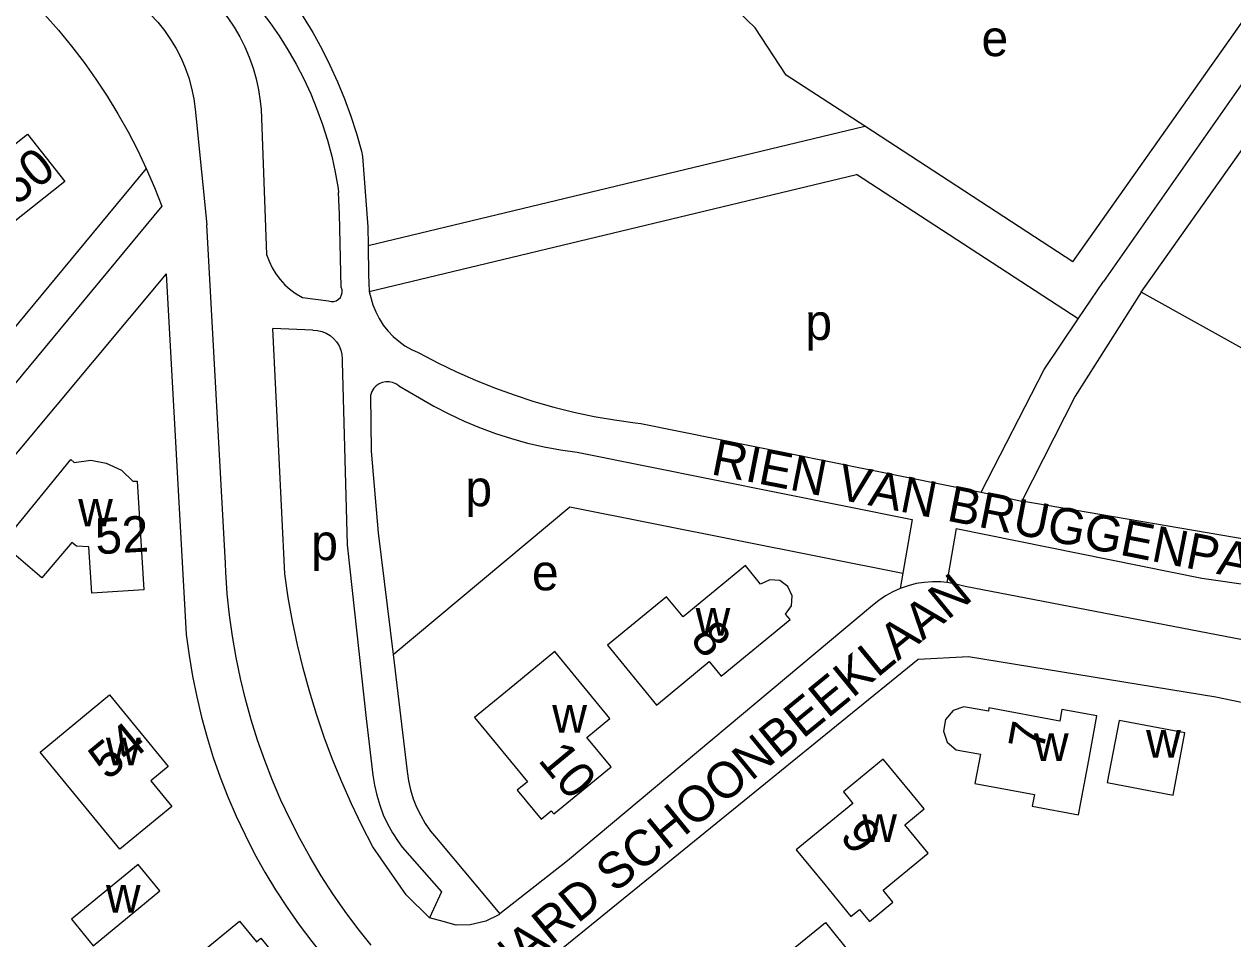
# Model space of a CAD drawing. Extents: x 156721 to 158827, y 386657 to 388950.
# Drawn here: x 157898.5 to 158033, y 387353.1 to 387454.8 of the extents above; entities that cross this region are included whole.
import ezdxf

# ---------------------------------------------------------------- set-up
doc = ezdxf.new("R2010")
doc.units = 0
for name, color, linetype in [('BLT_Basislijn', 7, 'Continuous'), ('BLT_Bebouwing', 7, 'Continuous'), ('BLT_Centroide', 7, 'Continuous'), ('BLT_Huisnummer', 7, 'Continuous'), ('BLT_Straatnaam_verkleind', 7, 'Continuous')]:
    doc.layers.add(name, color=color, linetype=linetype)

msp = doc.modelspace()

# ---------------------------------------------------------------- linework, layer by layer
at = {"layer": 'BLT_Basislijn'}
for p, q in [((158045, 387463.84), (158018.61, 387426.15)), ((158022.81, 387424.96), (158050, 387463.38)), ((157924.87, 387445.26), (157925.49, 387429.14)), ((157917.64, 387444.25), (157918.84, 387432.44)), ((157936.78, 387430.15), (157992.06, 387443.43)), ((158015.22, 387428.35), (157992.06, 387443.43)), ((157936.9, 387425.03), (157991.13, 387438.06)), ((158015.82, 387422), (157991.13, 387438.06)), ((157920.9, 387394.78), (157918.84, 387432.44)), ((157936.78, 387430.15), (157936.82, 387426.84)), ((157914.3, 387427.01), (157916.55, 387386.88)), ((158050, 387409.87), (158022.81, 387424.96)), ((157929.5, 387424.37), (157932.37, 387423.99)), ((157930.65, 387420.74), (157926.2, 387420.93)), ((157927.52, 387393.64), (157926.2, 387420.93)), ((157940.2, 387414.53), (157942.49, 387413.23)), ((157967.12, 387410.36), (158005, 387402.71)), ((157960.44, 387407.11), (157997.33, 387399.68)), ((158005, 387402.71), (158009.54, 387401.71)), ((158041.59, 387396.27), (158009.54, 387401.71)), ((157997.33, 387399.68), (157996.28, 387393.71)), ((157937.9, 387398.2), (157939.56, 387384.69)), ((158002.23, 387398.69), (158001.18, 387392.67)), ((157996.28, 387393.71), (157995.99, 387392.01)), ((158050, 387383.25), (158003.22, 387392.22)), ((157939.56, 387384.69), (157941.15, 387371.65)), ((157944.78, 387363.81), (157951.44, 387355.82)), ((157945.15, 387354.99), (157943.61, 387355.39))]:
    msp.add_line(p, q, dxfattribs=at)
for points in [[(157992.06, 387443.43), (157983.32, 387449.11), (157979.87, 387454.37), (157976.14, 387457.96), (157972.11, 387460.13), (157967.78, 387461.33), (157958.43, 387467.56), (157912.75, 387485.99), (157910.48, 387486.54), (157908.77, 387484.42)], [(158015.22, 387428.35), (158050, 387477.59)], [(157921.86, 387465.08), (157923.3, 387463.62), (157924.68, 387462.12), (157926, 387460.55), (157927.25, 387458.94), (157928.45, 387457.28), (157929.57, 387455.58), (157930.63, 387453.83), (157931.62, 387452.04), (157932.54, 387450.22), (157933.39, 387448.36), (157934.17, 387446.47), (157934.87, 387444.55), (157935.49, 387442.6), (157936.04, 387440.63), (157936.18, 387440.04)], [(157894.22, 387462.09), (157895.95, 387460.61), (157897.64, 387459.06), (157899.26, 387457.46), (157900.83, 387455.8), (157902.34, 387454.09), (157903.79, 387452.33), (157905.18, 387450.51), (157906.5, 387448.65), (157907.76, 387446.75), (157908.95, 387444.8), (157910.07, 387442.81), (157911.12, 387440.78), (157912.1, 387438.71)], [(157921.02, 387460.48), (157922.32, 387459.18), (157923.55, 387457.82), (157924.73, 387456.41), (157925.84, 387454.96), (157926.89, 387453.45), (157927.87, 387451.91), (157928.78, 387450.32), (157929.63, 387448.69), (157930.4, 387447.02), (157931.1, 387445.33), (157931.72, 387443.6), (157932.27, 387441.85), (157932.74, 387440.08), (157933.13, 387438.29), (157933.44, 387436.49), (157933.51, 387436.03)], [(157919.56, 387457.42), (157920.39, 387456.48), (157921.16, 387455.48), (157921.87, 387454.44), (157922.5, 387453.36), (157923.07, 387452.23), (157923.56, 387451.08), (157923.98, 387449.89), (157924.33, 387448.68), (157924.59, 387447.45), (157924.78, 387446.21), (157924.87, 387445.26)], [(157911.72, 387456.67), (157912.58, 387455.85), (157913.38, 387454.97), (157914.13, 387454.05), (157914.81, 387453.07), (157915.42, 387452.05), (157915.97, 387451), (157916.44, 387449.9), (157916.83, 387448.78), (157917.15, 387447.64), (157917.4, 387446.48), (157917.56, 387445.3), (157917.64, 387444.25)], [(157936.18, 387440.04), (157936.76, 387432.21), (157936.78, 387430.15)], [(157912.1, 387438.71), (157878.48, 387398.18), (157868.43, 387385.75)], [(157912.1, 387438.71), (157913.01, 387436.62), (157913.83, 387434.53)], [(157933.8, 387425.51), (157933.61, 387433.63), (157933.51, 387436.03)], [(157913.83, 387434.53), (157881.58, 387395.65), (157870.99, 387382.56)], [(157925.49, 387429.14), (157925.76, 387428.4), (157926.1, 387427.68), (157926.51, 387427), (157926.99, 387426.36), (157927.53, 387425.78), (157928.13, 387425.25), (157928.77, 387424.79), (157929.5, 387424.37)], [(157914.3, 387427.01), (157885.47, 387392.51), (157860.01, 387361.1)], [(157936.82, 387426.84), (157936.87, 387426), (157936.9, 387425.03)], [(158015.82, 387422), (158018.61, 387426.15)], [(157932.37, 387423.99), (157932.66, 387423.91), (157932.96, 387423.92), (157933.24, 387424.01), (157933.5, 387424.17), (157933.7, 387424.38), (157933.84, 387424.65), (157933.9, 387424.94), (157933.89, 387425.24), (157933.8, 387425.51)], [(157936.9, 387425.03), (157937.33, 387423.54), (157937.64, 387422.76), (157938.02, 387422.02), (157938.47, 387421.31), (157938.99, 387420.65), (157939.56, 387420.05), (157940.19, 387419.5), (157940.87, 387419.01), (157941.6, 387418.59), (157942.36, 387418.24), (157942.49, 387418.19)], [(158022.81, 387424.96), (158015.48, 387413.41), (158009.54, 387401.71)], [(158005, 387402.71), (158012.03, 387416.38), (158015.82, 387422)], [(157930.65, 387420.74), (157931.15, 387420.7), (157931.65, 387420.59), (157932.12, 387420.4), (157932.55, 387420.14), (157932.94, 387419.81), (157933.28, 387419.43), (157933.55, 387418.99), (157933.74, 387418.53), (157933.86, 387418.03), (157933.91, 387417.53), (157933.89, 387417.21)], [(157942.49, 387418.19), (157944.53, 387417.11), (157946.61, 387416.11), (157948.72, 387415.17), (157950.86, 387414.31), (157953.03, 387413.53), (157955.23, 387412.82), (157957.45, 387412.19), (157959.69, 387411.63), (157961.95, 387411.15), (157964.22, 387410.75), (157966.51, 387410.43), (157967.12, 387410.36)], [(157933.89, 387417.21), (157934.47, 387396.88), (157936.57, 387377.57), (157937.33, 387371.27)], [(157940.2, 387414.53), (157939.88, 387414.76), (157939.52, 387414.92), (157939.14, 387415), (157938.75, 387415), (157938.37, 387414.93), (157938.01, 387414.77), (157937.69, 387414.55), (157937.42, 387414.27), (157937.21, 387413.93), (157937.08, 387413.57), (157937.05, 387413.46)], [(157937.05, 387413.46), (157937.14, 387407.27), (157937.9, 387398.2)], [(157942.49, 387413.23), (157944.11, 387412.29), (157945.77, 387411.42), (157947.46, 387410.62), (157949.19, 387409.9), (157950.95, 387409.25), (157952.73, 387408.68), (157954.54, 387408.18), (157956.37, 387407.76), (157958.21, 387407.42), (157960.07, 387407.16), (157960.44, 387407.11)], [(157939.56, 387384.69), (157959.23, 387401.11), (157996.28, 387393.71)], [(158002.23, 387398.69), (158029.57, 387393.17), (158041.17, 387391.51)], [(157937.14, 387352.34), (157935.65, 387354.2), (157934.23, 387356.11), (157932.87, 387358.07), (157931.58, 387360.07), (157930.35, 387362.12), (157929.19, 387364.2), (157928.11, 387366.32), (157927.09, 387368.48), (157926.15, 387370.67), (157925.29, 387372.89), (157924.49, 387375.13), (157923.78, 387377.41), (157923.14, 387379.7), (157922.58, 387382.02), (157922.09, 387384.35), (157921.69, 387386.7), (157921.36, 387389.06), (157921.12, 387391.43), (157920.95, 387393.81), (157920.9, 387394.78)], [(157937.31, 387363.27), (157936.08, 387365.65), (157934.93, 387368.06), (157933.85, 387370.5), (157932.84, 387372.98), (157931.9, 387375.49), (157931.05, 387378.02), (157930.26, 387380.58), (157929.56, 387383.16), (157928.93, 387385.76), (157928.38, 387388.38), (157927.91, 387391.01), (157927.52, 387393.64)], [(158001.18, 387392.67), (158000.52, 387392.74), (157999.6, 387392.76), (157998.68, 387392.69), (157997.78, 387392.55), (157996.89, 387392.32), (157995.99, 387392.01)], [(158003.22, 387392.22), (158002.33, 387392.47), (158001.43, 387392.64), (158001.18, 387392.67)], [(157995.99, 387392.01), (157995.18, 387391.65), (157994.38, 387391.21), (157993.62, 387390.69), (157992.9, 387390.12)], [(157992.9, 387390.12), (157958.99, 387361.72), (157951.44, 387355.82)], [(157916.55, 387386.88), (157916.86, 387384.56), (157917.24, 387382.26), (157917.71, 387379.98), (157918.25, 387377.71), (157918.87, 387375.46), (157919.56, 387373.23), (157920.33, 387371.03), (157921.18, 387368.85), (157922.1, 387366.71), (157923.09, 387364.6), (157924.16, 387362.52), (157925.29, 387360.48), (157926.5, 387358.49), (157927.77, 387356.53), (157929.11, 387354.62), (157930.51, 387352.76), (157931.98, 387350.94), (157933.51, 387349.18), (157935.09, 387347.47), (157936.74, 387345.82), (157937.82, 387344.79)], [(158050, 387375.02), (158049.49, 387375.73), (158048.37, 387376.34), (158031.13, 387379.93), (158003.61, 387384.4), (157998.01, 387384.1), (157955.51, 387349.64), (157954.23, 387347.08), (157954.56, 387344.01), (157955.96, 387341.99), (157966.08, 387329.93), (157977.64, 387316.81), (157988.08, 387303.39), (157990.8, 387302.06), (157994.9, 387302.57), (158036.09, 387335.26), (158043.26, 387341.61), (158045.02, 387343.53), (158045.82, 387345.07), (158049.16, 387357.46), (158050, 387361.12)], [(157937.33, 387371.27), (157937.5, 387370.14), (157937.75, 387369.02), (157938.08, 387367.93), (157938.48, 387366.86), (157938.96, 387365.83), (157939.5, 387364.83), (157940.12, 387363.87), (157940.58, 387363.24)], [(157941.15, 387371.65), (157941.29, 387370.63), (157941.52, 387369.63), (157941.81, 387368.64), (157942.19, 387367.69), (157942.64, 387366.76), (157943.15, 387365.88), (157943.74, 387365.03), (157944.39, 387364.24), (157944.78, 387363.81)], [(157943.61, 387355.39), (157941.03, 387357.95), (157937.31, 387363.27)], [(157940.58, 387363.24), (157944.97, 387358.27), (157943.61, 387355.39)], [(157951.44, 387355.82), (157951.32, 387355.73), (157949.88, 387355), (157948.16, 387354.61), (157946.6, 387354.58), (157945.15, 387354.99)]]:
    msp.add_lwpolyline(points, dxfattribs=at)
at = {"layer": 'BLT_Bebouwing'}
for points in [[(157892.32, 387441.38), (157894.3, 387438.89), (157898.9, 387442.53), (157903.05, 387437.28), (157894.74, 387430.7), (157892.76, 387433.21), (157891.09, 387431.89), (157889.07, 387434.45), (157888.13, 387433.71), (157885.98, 387436.42), (157887.14, 387437.34)], [(157903.71, 387406.34), (157904.08, 387406.02), (157905.95, 387406.29), (157907.65, 387405.94), (157909.35, 387405.18), (157910.62, 387403.94), (157911.08, 387403.96), (157911.83, 387391.85), (157906.04, 387391.49), (157905.72, 387396.63), (157904.33, 387396.7), (157903.81, 387397.14), (157900.47, 387393.21), (157896.05, 387396.97), (157903.71, 387406.34)], [(157968.87, 387379.04), (157974.75, 387383.88), (157976.07, 387382.26), (157983.74, 387388.56), (157983.23, 387389.17), (157983.89, 387390.09), (157983.99, 387391.19), (157983.51, 387392.22), (157982.61, 387392.91), (157981.49, 387392.99), (157980.47, 387392.51), (157978.79, 387394.55), (157971.84, 387388.85), (157969.99, 387391.09), (157963.41, 387385.7), (157968.87, 387379.04)], [(157957.45, 387366.96), (157963.83, 387372.18), (157961.14, 387375.44), (157963.69, 387377.54), (157957.56, 387385.01), (157952.47, 387380.82), (157948.62, 387377.65), (157950.73, 387375.1), (157954.51, 387370.52), (157953.36, 387369.57), (157956.03, 387366.35), (157957.17, 387367.29), (157957.45, 387366.96)], [(157908.02, 387380.17), (157914.55, 387372.22), (157912.62, 387370.63), (157914.96, 387367.78), (157909.15, 387363.01), (157900.28, 387373.81), (157908.02, 387380.17)], [(158016.98, 387372.93), (158017.89, 387377.84), (158014, 387378.57), (158013.75, 387377.25), (158005.88, 387378.74), (158005.81, 387378.36), (158003.09, 387378.87), (158001.88, 387378.43), (158001.05, 387377.43), (158000.82, 387376.16), (158001.24, 387374.93), (158002.21, 387374.08), (158004.92, 387373.58), (158004.31, 387370.32), (158010.93, 387369.1), (158010.68, 387367.8), (158015.85, 387366.85), (158016.98, 387372.93)], [(158020.35, 387377.34), (158019.04, 387370.43), (158026.37, 387369.04), (158027.67, 387375.95), (158020.35, 387377.34)], [(157997.29, 387369.17), (157994.11, 387373.03), (157989.68, 387369.39), (157990.74, 387368.1), (157984.43, 387362.96), (157987.6, 387359.1), (157990.52, 387355.54), (157991.47, 387356.32), (157992.57, 387354.99), (157995.19, 387357.14), (157994.09, 387358.47), (157999.1, 387362.59), (157996.51, 387365.72), (157998.66, 387367.5), (157997.29, 387369.17)], [(157924.86, 387353.13), (157926.93, 387350.59), (157927.56, 387351.1), (157929.65, 387348.52), (157929.03, 387348.02), (157931.12, 387345.45), (157925.3, 387340.73), (157924.64, 387341.54), (157921.16, 387338.72), (157916.24, 387344.77), (157919.71, 387347.58), (157919.04, 387348.4), (157919.6, 387348.81), (157917.71, 387351.11), (157922.47, 387355.01), (157924.35, 387352.71), (157924.86, 387353.13)], [(157987.67, 387354.86), (157990.56, 387351.3), (157982.04, 387344.39), (157979.15, 387347.94), (157987.67, 387354.86)]]:
    msp.add_lwpolyline(points, dxfattribs=at)
msp.add_lwpolyline([(157911.19, 387361.33), (157903.77, 387355.24), (157906.19, 387352.28), (157913.61, 387358.38)], close=True, dxfattribs=at)

# ---------------------------------------------------------------- texts
at = {"layer": 'BLT_Centroide'}
for s, p in [('e', (158005.05, 387451.21)), ('p', (157985.44, 387419.65)), ('p', (157947.61, 387401.16)), ('w', (157904.52, 387398.91)), ('p', (157930.46, 387395.16)), ('e', (157955.02, 387391.81)), ('w', (157973.23, 387386.78)), ('w', (157957.28, 387375.97)), ('w', (158023.36, 387373.19)), ('w', (157907.61, 387372.36)), ('w', (158010.88, 387372.84)), ('w', (157991.77, 387363.83)), ('w', (157907.61, 387355.98))]:
    msp.add_text(s, height=4, dxfattribs=at).set_placement(p)
at = {"layer": 'BLT_Huisnummer'}
for s, rotation, p in [('50', 38.4092, (157897.6, 387434.5)), ('52', 3.1066, (157906.52, 387395.81)), ('8', 309.3376, (157972.5, 387386.32)), ('54', 39.4042, (157907.79, 387370.58)), ('7', 79.5203, (158011.93, 387373.83)), ('10', 309.5504, (157955.6, 387372.89)), ('9', 309.4007, (157989.16, 387364.42))]:
    msp.add_text(s, height=4, rotation=rotation, dxfattribs=at).set_placement(p)
at = {"layer": 'BLT_Straatnaam_verkleind'}
for s, rotation, p in [('RIEN VAN BRUGGENPAD', 348.864, (157974.82, 387404.74)), ('BERNARD SCHOONBEEKLAAN', 39.3498, (157942.88, 387340.56))]:
    msp.add_text(s, height=4, rotation=rotation, dxfattribs=at).set_placement(p)

doc.saveas('drawing.dxf')
